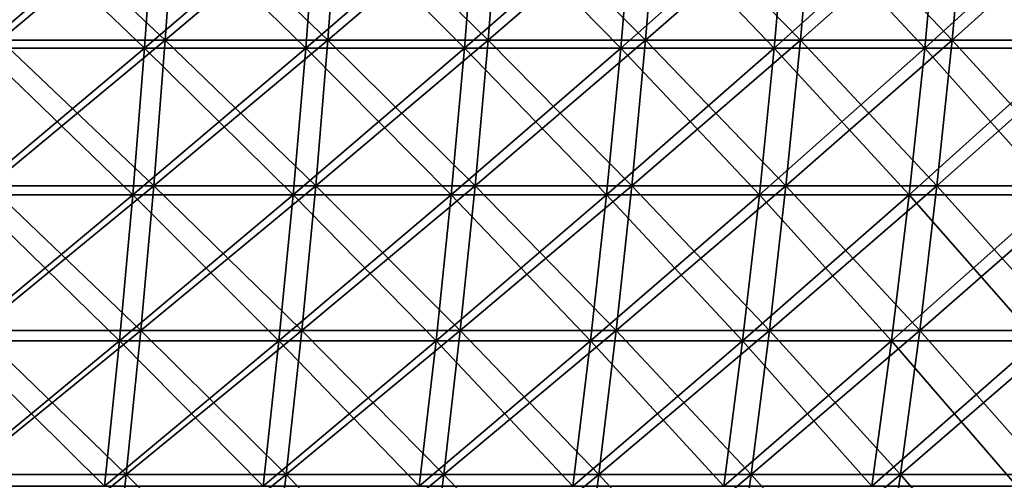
# Model space of a CAD drawing. Header units: millimetres. Extents: x -250 to 250, y 3898 to 4150.
# Tile 509 of 558: x 97 to 138, y 4088 to 4107. Entities that reach past the tile are written whole.
import ezdxf

# ---------------------------------------------------------------- set-up
doc = ezdxf.new("R2010")
doc.units = ezdxf.units.MM
doc.header["$LTSCALE"] = 5.599365
for name, color, linetype in [('2', 7, 'CONTINUOUS'), ('3', 7, 'CONTINUOUS'), ('4', 7, 'CONTINUOUS'), ('5', 7, 'CONTINUOUS')]:
    doc.layers.add(name, color=color, linetype=linetype)

msp = doc.modelspace()

# ---------------------------------------------------------------- linework, layer by layer
at = {"layer": '2', "color": 251, "linetype": 'Continuous', "true_color": 0x504f50}
for points in [[(102.902, 4106.581, -223.665), (95.966, 4106.581, -226.728), (103.323, 4112.734, -224.579), (102.902, 4106.581, -223.665)], [(103.323, 4112.734, -224.579), (95.966, 4106.581, -226.728), (96.358, 4112.734, -227.654), (103.323, 4112.734, -224.579)], [(109.741, 4106.581, -220.39), (102.902, 4106.581, -223.665), (110.19, 4112.734, -221.291), (109.741, 4106.581, -220.39)], [(110.19, 4112.734, -221.291), (102.902, 4106.581, -223.665), (103.323, 4112.734, -224.579), (110.19, 4112.734, -221.291)], [(116.476, 4106.581, -216.906), (109.741, 4106.581, -220.39), (116.952, 4112.734, -217.792), (116.476, 4106.581, -216.906)], [(116.952, 4112.734, -217.792), (109.741, 4106.581, -220.39), (110.19, 4112.734, -221.291), (116.952, 4112.734, -217.792)], [(123.1, 4106.581, -213.216), (116.476, 4106.581, -216.906), (123.603, 4112.734, -214.087), (123.1, 4106.581, -213.216)], [(123.603, 4112.734, -214.087), (116.476, 4106.581, -216.906), (116.952, 4112.734, -217.792), (123.603, 4112.734, -214.087)], [(129.608, 4106.581, -209.324), (123.1, 4106.581, -213.216), (130.138, 4112.734, -210.18), (129.608, 4106.581, -209.324)], [(130.138, 4112.734, -210.18), (123.1, 4106.581, -213.216), (123.603, 4112.734, -214.087), (130.138, 4112.734, -210.18)], [(135.993, 4106.581, -205.233), (129.608, 4106.581, -209.324), (136.548, 4112.734, -206.072), (135.993, 4106.581, -205.233)], [(136.548, 4112.734, -206.072), (129.608, 4106.581, -209.324), (130.138, 4112.734, -210.18), (136.548, 4112.734, -206.072)], [(142.248, 4106.581, -200.948), (135.993, 4106.581, -205.233), (142.83, 4112.734, -201.77), (142.248, 4106.581, -200.948)], [(142.83, 4112.734, -201.77), (135.993, 4106.581, -205.233), (136.548, 4112.734, -206.072), (142.83, 4112.734, -201.77)], [(102.418, 4100.455, -222.612), (95.514, 4100.455, -225.66), (102.902, 4106.581, -223.665), (102.418, 4100.455, -222.612)], [(102.902, 4106.581, -223.665), (95.514, 4100.455, -225.66), (95.966, 4106.581, -226.728), (102.902, 4106.581, -223.665)], [(109.224, 4100.455, -219.352), (102.418, 4100.455, -222.612), (109.741, 4106.581, -220.39), (109.224, 4100.455, -219.352)], [(109.741, 4106.581, -220.39), (102.418, 4100.455, -222.612), (102.902, 4106.581, -223.665), (109.741, 4106.581, -220.39)], [(115.927, 4100.455, -215.884), (109.224, 4100.455, -219.352), (116.476, 4106.581, -216.906), (115.927, 4100.455, -215.884)], [(116.476, 4106.581, -216.906), (109.224, 4100.455, -219.352), (109.741, 4106.581, -220.39), (116.476, 4106.581, -216.906)], [(122.521, 4100.455, -212.212), (115.927, 4100.455, -215.884), (123.1, 4106.581, -213.216), (122.521, 4100.455, -212.212)], [(123.1, 4106.581, -213.216), (115.927, 4100.455, -215.884), (116.476, 4106.581, -216.906), (123.1, 4106.581, -213.216)], [(128.998, 4100.455, -208.338), (122.521, 4100.455, -212.212), (129.608, 4106.581, -209.324), (128.998, 4100.455, -208.338)], [(129.608, 4106.581, -209.324), (122.521, 4100.455, -212.212), (123.1, 4106.581, -213.216), (129.608, 4106.581, -209.324)], [(135.352, 4100.455, -204.267), (128.998, 4100.455, -208.338), (135.993, 4106.581, -205.233), (135.352, 4100.455, -204.267)], [(135.993, 4106.581, -205.233), (128.998, 4100.455, -208.338), (129.608, 4106.581, -209.324), (135.993, 4106.581, -205.233)], [(141.578, 4100.455, -200.002), (135.352, 4100.455, -204.267), (142.248, 4106.581, -200.948), (141.578, 4100.455, -200.002)], [(142.248, 4106.581, -200.948), (135.352, 4100.455, -204.267), (135.993, 4106.581, -205.233), (142.248, 4106.581, -200.948)], [(101.869, 4094.359, -221.42), (95.002, 4094.359, -224.452), (102.418, 4100.455, -222.612), (101.869, 4094.359, -221.42)], [(102.418, 4100.455, -222.612), (95.002, 4094.359, -224.452), (95.514, 4100.455, -225.66), (102.418, 4100.455, -222.612)], [(108.64, 4094.359, -218.178), (101.869, 4094.359, -221.42), (109.224, 4100.455, -219.352), (108.64, 4094.359, -218.178)], [(109.224, 4100.455, -219.352), (101.869, 4094.359, -221.42), (102.418, 4100.455, -222.612), (109.224, 4100.455, -219.352)], [(115.307, 4094.359, -214.729), (108.64, 4094.359, -218.178), (115.927, 4100.455, -215.884), (115.307, 4094.359, -214.729)], [(115.927, 4100.455, -215.884), (108.64, 4094.359, -218.178), (109.224, 4100.455, -219.352), (115.927, 4100.455, -215.884)], [(121.865, 4094.359, -211.076), (115.307, 4094.359, -214.729), (122.521, 4100.455, -212.212), (121.865, 4094.359, -211.076)], [(122.521, 4100.455, -212.212), (115.307, 4094.359, -214.729), (115.927, 4100.455, -215.884), (122.521, 4100.455, -212.212)], [(128.307, 4094.359, -207.223), (121.865, 4094.359, -211.076), (128.998, 4100.455, -208.338), (128.307, 4094.359, -207.223)], [(128.998, 4100.455, -208.338), (121.865, 4094.359, -211.076), (122.521, 4100.455, -212.212), (128.998, 4100.455, -208.338)], [(134.628, 4094.359, -203.174), (128.307, 4094.359, -207.223), (135.352, 4100.455, -204.267), (134.628, 4094.359, -203.174)], [(135.352, 4100.455, -204.267), (128.307, 4094.359, -207.223), (128.998, 4100.455, -208.338), (135.352, 4100.455, -204.267)], [(140.821, 4094.359, -198.931), (134.628, 4094.359, -203.174), (141.578, 4100.455, -200.002), (140.821, 4094.359, -198.931)], [(141.578, 4100.455, -200.002), (134.628, 4094.359, -203.174), (135.352, 4100.455, -204.267), (141.578, 4100.455, -200.002)], [(101.258, 4088.298, -220.09), (94.432, 4088.298, -223.104), (101.869, 4094.359, -221.42), (101.258, 4088.298, -220.09)], [(101.869, 4094.359, -221.42), (94.432, 4088.298, -223.104), (95.002, 4094.359, -224.452), (101.869, 4094.359, -221.42)], [(107.987, 4088.298, -216.868), (101.258, 4088.298, -220.09), (108.64, 4094.359, -218.178), (107.987, 4088.298, -216.868)], [(108.64, 4094.359, -218.178), (101.258, 4088.298, -220.09), (101.869, 4094.359, -221.42), (108.64, 4094.359, -218.178)], [(114.615, 4088.298, -213.439), (107.987, 4088.298, -216.868), (115.307, 4094.359, -214.729), (114.615, 4088.298, -213.439)], [(115.307, 4094.359, -214.729), (107.987, 4088.298, -216.868), (108.64, 4094.359, -218.178), (115.307, 4094.359, -214.729)], [(121.133, 4088.298, -209.809), (114.615, 4088.298, -213.439), (121.865, 4094.359, -211.076), (121.133, 4088.298, -209.809)], [(121.865, 4094.359, -211.076), (114.615, 4088.298, -213.439), (115.307, 4094.359, -214.729), (121.865, 4094.359, -211.076)], [(127.537, 4088.298, -205.979), (121.133, 4088.298, -209.809), (128.307, 4094.359, -207.223), (127.537, 4088.298, -205.979)], [(128.307, 4094.359, -207.223), (121.133, 4088.298, -209.809), (121.865, 4094.359, -211.076), (128.307, 4094.359, -207.223)], [(133.819, 4088.298, -201.954), (127.537, 4088.298, -205.979), (134.628, 4094.359, -203.174), (133.819, 4088.298, -201.954)], [(134.628, 4094.359, -203.174), (127.537, 4088.298, -205.979), (128.307, 4094.359, -207.223), (134.628, 4094.359, -203.174)], [(139.975, 4088.298, -197.737), (133.819, 4088.298, -201.954), (140.821, 4094.359, -198.931), (139.975, 4088.298, -197.737)], [(140.821, 4094.359, -198.931), (133.819, 4088.298, -201.954), (134.628, 4094.359, -203.174), (140.821, 4094.359, -198.931)], [(100.583, 4082.276, -218.624), (93.803, 4082.276, -221.618), (101.258, 4088.298, -220.09), (100.583, 4082.276, -218.624)], [(101.258, 4088.298, -220.09), (93.803, 4082.276, -221.618), (94.432, 4088.298, -223.104), (101.258, 4088.298, -220.09)], [(107.268, 4082.276, -215.423), (100.583, 4082.276, -218.624), (107.987, 4088.298, -216.868), (107.268, 4082.276, -215.423)], [(107.987, 4088.298, -216.868), (100.583, 4082.276, -218.624), (101.258, 4088.298, -220.09), (107.987, 4088.298, -216.868)], [(113.851, 4082.276, -212.017), (107.268, 4082.276, -215.423), (114.615, 4088.298, -213.439), (113.851, 4082.276, -212.017)], [(114.615, 4088.298, -213.439), (107.268, 4082.276, -215.423), (107.987, 4088.298, -216.868), (114.615, 4088.298, -213.439)], [(120.326, 4082.276, -208.411), (113.851, 4082.276, -212.017), (121.133, 4088.298, -209.809), (120.326, 4082.276, -208.411)], [(121.133, 4088.298, -209.809), (113.851, 4082.276, -212.017), (114.615, 4088.298, -213.439), (121.133, 4088.298, -209.809)], [(126.687, 4082.276, -204.606), (120.326, 4082.276, -208.411), (127.537, 4088.298, -205.979), (126.687, 4082.276, -204.606)], [(127.537, 4088.298, -205.979), (120.326, 4082.276, -208.411), (121.133, 4088.298, -209.809), (127.537, 4088.298, -205.979)], [(132.928, 4082.276, -200.608), (126.687, 4082.276, -204.606), (133.819, 4088.298, -201.954), (132.928, 4082.276, -200.608)], [(133.819, 4088.298, -201.954), (126.687, 4082.276, -204.606), (127.537, 4088.298, -205.979), (133.819, 4088.298, -201.954)], [(139.042, 4082.276, -196.419), (132.928, 4082.276, -200.608), (139.975, 4088.298, -197.737), (139.042, 4082.276, -196.419)], [(139.975, 4088.298, -197.737), (132.928, 4082.276, -200.608), (133.819, 4088.298, -201.954), (139.975, 4088.298, -197.737)]]:
    msp.add_3dface(points, dxfattribs=at)
at = {"layer": '3', "color": 251, "linetype": 'Continuous', "true_color": 0x504f50}
for points in [[(95.966, 4106.581, 226.728), (102.902, 4106.581, 223.665), (96.358, 4112.734, 227.654), (95.966, 4106.581, 226.728)], [(96.358, 4112.734, 227.654), (102.902, 4106.581, 223.665), (103.323, 4112.734, 224.579), (96.358, 4112.734, 227.654)], [(102.902, 4106.581, 223.665), (109.741, 4106.581, 220.39), (103.323, 4112.734, 224.579), (102.902, 4106.581, 223.665)], [(103.323, 4112.734, 224.579), (109.741, 4106.581, 220.39), (110.19, 4112.734, 221.291), (103.323, 4112.734, 224.579)], [(109.741, 4106.581, 220.39), (116.476, 4106.581, 216.906), (110.19, 4112.734, 221.291), (109.741, 4106.581, 220.39)], [(110.19, 4112.734, 221.291), (116.476, 4106.581, 216.906), (116.952, 4112.734, 217.792), (110.19, 4112.734, 221.291)], [(116.476, 4106.581, 216.906), (123.1, 4106.581, 213.216), (116.952, 4112.734, 217.792), (116.476, 4106.581, 216.906)], [(116.952, 4112.734, 217.792), (123.1, 4106.581, 213.216), (123.603, 4112.734, 214.087), (116.952, 4112.734, 217.792)], [(123.1, 4106.581, 213.216), (129.608, 4106.581, 209.324), (123.603, 4112.734, 214.087), (123.1, 4106.581, 213.216)], [(123.603, 4112.734, 214.087), (129.608, 4106.581, 209.324), (130.138, 4112.734, 210.18), (123.603, 4112.734, 214.087)], [(129.608, 4106.581, 209.324), (135.993, 4106.581, 205.233), (130.138, 4112.734, 210.18), (129.608, 4106.581, 209.324)], [(130.138, 4112.734, 210.18), (135.993, 4106.581, 205.233), (136.548, 4112.734, 206.072), (130.138, 4112.734, 210.18)], [(135.993, 4106.581, 205.233), (142.248, 4106.581, 200.948), (136.548, 4112.734, 206.072), (135.993, 4106.581, 205.233)], [(136.548, 4112.734, 206.072), (142.248, 4106.581, 200.948), (142.83, 4112.734, 201.77), (136.548, 4112.734, 206.072)], [(95.514, 4100.455, 225.66), (102.418, 4100.455, 222.612), (95.966, 4106.581, 226.728), (95.514, 4100.455, 225.66)], [(95.966, 4106.581, 226.728), (102.418, 4100.455, 222.612), (102.902, 4106.581, 223.665), (95.966, 4106.581, 226.728)], [(102.418, 4100.455, 222.612), (109.224, 4100.455, 219.352), (102.902, 4106.581, 223.665), (102.418, 4100.455, 222.612)], [(102.902, 4106.581, 223.665), (109.224, 4100.455, 219.352), (109.741, 4106.581, 220.39), (102.902, 4106.581, 223.665)], [(109.224, 4100.455, 219.352), (115.927, 4100.455, 215.884), (109.741, 4106.581, 220.39), (109.224, 4100.455, 219.352)], [(109.741, 4106.581, 220.39), (115.927, 4100.455, 215.884), (116.476, 4106.581, 216.906), (109.741, 4106.581, 220.39)], [(115.927, 4100.455, 215.884), (122.521, 4100.455, 212.212), (116.476, 4106.581, 216.906), (115.927, 4100.455, 215.884)], [(116.476, 4106.581, 216.906), (122.521, 4100.455, 212.212), (123.1, 4106.581, 213.216), (116.476, 4106.581, 216.906)], [(122.521, 4100.455, 212.212), (128.998, 4100.455, 208.338), (123.1, 4106.581, 213.216), (122.521, 4100.455, 212.212)], [(123.1, 4106.581, 213.216), (128.998, 4100.455, 208.338), (129.608, 4106.581, 209.324), (123.1, 4106.581, 213.216)], [(128.998, 4100.455, 208.338), (135.352, 4100.455, 204.267), (129.608, 4106.581, 209.324), (128.998, 4100.455, 208.338)], [(129.608, 4106.581, 209.324), (135.352, 4100.455, 204.267), (135.993, 4106.581, 205.233), (129.608, 4106.581, 209.324)], [(135.352, 4100.455, 204.267), (141.578, 4100.455, 200.002), (135.993, 4106.581, 205.233), (135.352, 4100.455, 204.267)], [(135.993, 4106.581, 205.233), (141.578, 4100.455, 200.002), (142.248, 4106.581, 200.948), (135.993, 4106.581, 205.233)], [(95.002, 4094.359, 224.452), (101.869, 4094.359, 221.42), (95.514, 4100.455, 225.66), (95.002, 4094.359, 224.452)], [(95.514, 4100.455, 225.66), (101.869, 4094.359, 221.42), (102.418, 4100.455, 222.612), (95.514, 4100.455, 225.66)], [(101.869, 4094.359, 221.42), (108.64, 4094.359, 218.178), (102.418, 4100.455, 222.612), (101.869, 4094.359, 221.42)], [(102.418, 4100.455, 222.612), (108.64, 4094.359, 218.178), (109.224, 4100.455, 219.352), (102.418, 4100.455, 222.612)], [(108.64, 4094.359, 218.178), (115.307, 4094.359, 214.729), (109.224, 4100.455, 219.352), (108.64, 4094.359, 218.178)], [(109.224, 4100.455, 219.352), (115.307, 4094.359, 214.729), (115.927, 4100.455, 215.884), (109.224, 4100.455, 219.352)], [(115.307, 4094.359, 214.729), (121.865, 4094.359, 211.076), (115.927, 4100.455, 215.884), (115.307, 4094.359, 214.729)], [(115.927, 4100.455, 215.884), (121.865, 4094.359, 211.076), (122.521, 4100.455, 212.212), (115.927, 4100.455, 215.884)], [(121.865, 4094.359, 211.076), (128.307, 4094.359, 207.223), (122.521, 4100.455, 212.212), (121.865, 4094.359, 211.076)], [(122.521, 4100.455, 212.212), (128.307, 4094.359, 207.223), (128.998, 4100.455, 208.338), (122.521, 4100.455, 212.212)], [(128.307, 4094.359, 207.223), (134.628, 4094.359, 203.174), (128.998, 4100.455, 208.338), (128.307, 4094.359, 207.223)], [(128.998, 4100.455, 208.338), (134.628, 4094.359, 203.174), (135.352, 4100.455, 204.267), (128.998, 4100.455, 208.338)], [(134.628, 4094.359, 203.174), (140.821, 4094.359, 198.931), (135.352, 4100.455, 204.267), (134.628, 4094.359, 203.174)], [(135.352, 4100.455, 204.267), (140.821, 4094.359, 198.931), (141.578, 4100.455, 200.002), (135.352, 4100.455, 204.267)], [(94.432, 4088.298, 223.104), (101.258, 4088.298, 220.09), (95.002, 4094.359, 224.452), (94.432, 4088.298, 223.104)], [(95.002, 4094.359, 224.452), (101.258, 4088.298, 220.09), (101.869, 4094.359, 221.42), (95.002, 4094.359, 224.452)], [(101.258, 4088.298, 220.09), (107.987, 4088.298, 216.868), (101.869, 4094.359, 221.42), (101.258, 4088.298, 220.09)], [(101.869, 4094.359, 221.42), (107.987, 4088.298, 216.868), (108.64, 4094.359, 218.178), (101.869, 4094.359, 221.42)], [(107.987, 4088.298, 216.868), (114.615, 4088.298, 213.439), (108.64, 4094.359, 218.178), (107.987, 4088.298, 216.868)], [(108.64, 4094.359, 218.178), (114.615, 4088.298, 213.439), (115.307, 4094.359, 214.729), (108.64, 4094.359, 218.178)], [(114.615, 4088.298, 213.439), (121.133, 4088.298, 209.809), (115.307, 4094.359, 214.729), (114.615, 4088.298, 213.439)], [(115.307, 4094.359, 214.729), (121.133, 4088.298, 209.809), (121.865, 4094.359, 211.076), (115.307, 4094.359, 214.729)], [(121.133, 4088.298, 209.809), (127.537, 4088.298, 205.979), (121.865, 4094.359, 211.076), (121.133, 4088.298, 209.809)], [(121.865, 4094.359, 211.076), (127.537, 4088.298, 205.979), (128.307, 4094.359, 207.223), (121.865, 4094.359, 211.076)], [(127.537, 4088.298, 205.979), (133.819, 4088.298, 201.954), (128.307, 4094.359, 207.223), (127.537, 4088.298, 205.979)], [(128.307, 4094.359, 207.223), (133.819, 4088.298, 201.954), (134.628, 4094.359, 203.174), (128.307, 4094.359, 207.223)], [(133.819, 4088.298, 201.954), (139.975, 4088.298, 197.737), (134.628, 4094.359, 203.174), (133.819, 4088.298, 201.954)], [(134.628, 4094.359, 203.174), (139.975, 4088.298, 197.737), (140.821, 4094.359, 198.931), (134.628, 4094.359, 203.174)], [(93.803, 4082.276, 221.618), (100.583, 4082.276, 218.624), (94.432, 4088.298, 223.104), (93.803, 4082.276, 221.618)], [(94.432, 4088.298, 223.104), (100.583, 4082.276, 218.624), (101.258, 4088.298, 220.09), (94.432, 4088.298, 223.104)], [(100.583, 4082.276, 218.624), (107.268, 4082.276, 215.423), (101.258, 4088.298, 220.09), (100.583, 4082.276, 218.624)], [(101.258, 4088.298, 220.09), (107.268, 4082.276, 215.423), (107.987, 4088.298, 216.868), (101.258, 4088.298, 220.09)], [(107.268, 4082.276, 215.423), (113.851, 4082.276, 212.017), (107.987, 4088.298, 216.868), (107.268, 4082.276, 215.423)], [(107.987, 4088.298, 216.868), (113.851, 4082.276, 212.017), (114.615, 4088.298, 213.439), (107.987, 4088.298, 216.868)], [(113.851, 4082.276, 212.017), (120.326, 4082.276, 208.411), (114.615, 4088.298, 213.439), (113.851, 4082.276, 212.017)], [(114.615, 4088.298, 213.439), (120.326, 4082.276, 208.411), (121.133, 4088.298, 209.809), (114.615, 4088.298, 213.439)], [(120.326, 4082.276, 208.411), (126.687, 4082.276, 204.606), (121.133, 4088.298, 209.809), (120.326, 4082.276, 208.411)], [(121.133, 4088.298, 209.809), (126.687, 4082.276, 204.606), (127.537, 4088.298, 205.979), (121.133, 4088.298, 209.809)], [(126.687, 4082.276, 204.606), (132.928, 4082.276, 200.608), (127.537, 4088.298, 205.979), (126.687, 4082.276, 204.606)], [(127.537, 4088.298, 205.979), (132.928, 4082.276, 200.608), (133.819, 4088.298, 201.954), (127.537, 4088.298, 205.979)], [(132.928, 4082.276, 200.608), (139.042, 4082.276, 196.419), (133.819, 4088.298, 201.954), (132.928, 4082.276, 200.608)], [(133.819, 4088.298, 201.954), (139.042, 4082.276, 196.419), (139.975, 4088.298, 197.737), (133.819, 4088.298, 201.954)]]:
    msp.add_3dface(points, dxfattribs=at)
at = {"layer": '4', "color": 155, "linetype": 'Continuous', "true_color": 0x4a708c}
for points in [[(102.027, 4106.235, 221.764), (95.15, 4106.235, 224.8), (102.458, 4112.436, 222.7), (102.027, 4106.235, 221.764)], [(102.458, 4112.436, 222.7), (95.15, 4106.235, 224.8), (95.552, 4112.436, 225.75), (102.458, 4112.436, 222.7)], [(108.808, 4106.235, 218.516), (102.027, 4106.235, 221.764), (109.268, 4112.436, 219.439), (108.808, 4106.235, 218.516)], [(109.268, 4112.436, 219.439), (102.027, 4106.235, 221.764), (102.458, 4112.436, 222.7), (109.268, 4112.436, 219.439)], [(115.486, 4106.235, 215.062), (108.808, 4106.235, 218.516), (115.974, 4112.436, 215.97), (115.486, 4106.235, 215.062)], [(115.974, 4112.436, 215.97), (108.808, 4106.235, 218.516), (109.268, 4112.436, 219.439), (115.974, 4112.436, 215.97)], [(122.054, 4106.235, 211.404), (115.486, 4106.235, 215.062), (122.569, 4112.436, 212.296), (122.054, 4106.235, 211.404)], [(122.569, 4112.436, 212.296), (115.486, 4106.235, 215.062), (115.974, 4112.436, 215.97), (122.569, 4112.436, 212.296)], [(128.506, 4106.235, 207.545), (122.054, 4106.235, 211.404), (129.049, 4112.436, 208.421), (128.506, 4106.235, 207.545)], [(129.049, 4112.436, 208.421), (122.054, 4106.235, 211.404), (122.569, 4112.436, 212.296), (129.049, 4112.436, 208.421)], [(134.837, 4106.235, 203.489), (128.506, 4106.235, 207.545), (135.406, 4112.436, 204.348), (134.837, 4106.235, 203.489)], [(135.406, 4112.436, 204.348), (128.506, 4106.235, 207.545), (129.049, 4112.436, 208.421), (135.406, 4112.436, 204.348)], [(141.039, 4106.235, 199.24), (134.837, 4106.235, 203.489), (141.635, 4112.436, 200.081), (141.039, 4106.235, 199.24)], [(141.635, 4112.436, 200.081), (134.837, 4106.235, 203.489), (135.406, 4112.436, 204.348), (141.635, 4112.436, 200.081)], [(101.531, 4100.063, 220.685), (94.687, 4100.063, 223.707), (102.027, 4106.235, 221.764), (101.531, 4100.063, 220.685)], [(102.027, 4106.235, 221.764), (94.687, 4100.063, 223.707), (95.15, 4106.235, 224.8), (102.027, 4106.235, 221.764)], [(108.279, 4100.063, 217.453), (101.531, 4100.063, 220.685), (108.808, 4106.235, 218.516), (108.279, 4100.063, 217.453)], [(108.808, 4106.235, 218.516), (101.531, 4100.063, 220.685), (102.027, 4106.235, 221.764), (108.808, 4106.235, 218.516)], [(114.924, 4100.063, 214.016), (108.279, 4100.063, 217.453), (115.486, 4106.235, 215.062), (114.924, 4100.063, 214.016)], [(115.486, 4106.235, 215.062), (108.279, 4100.063, 217.453), (108.808, 4106.235, 218.516), (115.486, 4106.235, 215.062)], [(121.46, 4100.063, 210.375), (114.924, 4100.063, 214.016), (122.054, 4106.235, 211.404), (121.46, 4100.063, 210.375)], [(122.054, 4106.235, 211.404), (114.924, 4100.063, 214.016), (115.486, 4106.235, 215.062), (122.054, 4106.235, 211.404)], [(127.881, 4100.063, 206.535), (121.46, 4100.063, 210.375), (128.506, 4106.235, 207.545), (127.881, 4100.063, 206.535)], [(128.506, 4106.235, 207.545), (121.46, 4100.063, 210.375), (122.054, 4106.235, 211.404), (128.506, 4106.235, 207.545)], [(134.181, 4100.063, 202.499), (127.881, 4100.063, 206.535), (134.837, 4106.235, 203.489), (134.181, 4100.063, 202.499)], [(134.837, 4106.235, 203.489), (127.881, 4100.063, 206.535), (128.506, 4106.235, 207.545), (134.837, 4106.235, 203.489)], [(140.353, 4100.063, 198.271), (134.181, 4100.063, 202.499), (141.039, 4106.235, 199.24), (140.353, 4100.063, 198.271)], [(141.039, 4106.235, 199.24), (134.181, 4100.063, 202.499), (134.837, 4106.235, 203.489), (141.039, 4106.235, 199.24)], [(100.969, 4093.922, 219.464), (94.163, 4093.922, 222.469), (101.531, 4100.063, 220.685), (100.969, 4093.922, 219.464)], [(101.531, 4100.063, 220.685), (94.163, 4093.922, 222.469), (94.687, 4100.063, 223.707), (101.531, 4100.063, 220.685)], [(107.68, 4093.922, 216.251), (100.969, 4093.922, 219.464), (108.279, 4100.063, 217.453), (107.68, 4093.922, 216.251)], [(108.279, 4100.063, 217.453), (100.969, 4093.922, 219.464), (101.531, 4100.063, 220.685), (108.279, 4100.063, 217.453)], [(114.288, 4093.922, 212.832), (107.68, 4093.922, 216.251), (114.924, 4100.063, 214.016), (114.288, 4093.922, 212.832)], [(114.924, 4100.063, 214.016), (107.68, 4093.922, 216.251), (108.279, 4100.063, 217.453), (114.924, 4100.063, 214.016)], [(120.788, 4093.922, 209.212), (114.288, 4093.922, 212.832), (121.46, 4100.063, 210.375), (120.788, 4093.922, 209.212)], [(121.46, 4100.063, 210.375), (114.288, 4093.922, 212.832), (114.924, 4100.063, 214.016), (121.46, 4100.063, 210.375)], [(127.174, 4093.922, 205.393), (120.788, 4093.922, 209.212), (127.881, 4100.063, 206.535), (127.174, 4093.922, 205.393)], [(127.881, 4100.063, 206.535), (120.788, 4093.922, 209.212), (121.46, 4100.063, 210.375), (127.881, 4100.063, 206.535)], [(133.439, 4093.922, 201.379), (127.174, 4093.922, 205.393), (134.181, 4100.063, 202.499), (133.439, 4093.922, 201.379)], [(134.181, 4100.063, 202.499), (127.174, 4093.922, 205.393), (127.881, 4100.063, 206.535), (134.181, 4100.063, 202.499)], [(139.577, 4093.922, 197.174), (133.439, 4093.922, 201.379), (140.353, 4100.063, 198.271), (139.577, 4093.922, 197.174)], [(140.353, 4100.063, 198.271), (133.439, 4093.922, 201.379), (134.181, 4100.063, 202.499), (140.353, 4100.063, 198.271)], [(100.343, 4087.818, 218.102), (93.579, 4087.818, 221.089), (100.969, 4093.922, 219.464), (100.343, 4087.818, 218.102)], [(100.969, 4093.922, 219.464), (93.579, 4087.818, 221.089), (94.163, 4093.922, 222.469), (100.969, 4093.922, 219.464)], [(107.012, 4087.818, 214.909), (100.343, 4087.818, 218.102), (107.68, 4093.922, 216.251), (107.012, 4087.818, 214.909)], [(107.68, 4093.922, 216.251), (100.343, 4087.818, 218.102), (100.969, 4093.922, 219.464), (107.68, 4093.922, 216.251)], [(113.579, 4087.818, 211.512), (107.012, 4087.818, 214.909), (114.288, 4093.922, 212.832), (113.579, 4087.818, 211.512)], [(114.288, 4093.922, 212.832), (107.012, 4087.818, 214.909), (107.68, 4093.922, 216.251), (114.288, 4093.922, 212.832)], [(120.039, 4087.818, 207.914), (113.579, 4087.818, 211.512), (120.788, 4093.922, 209.212), (120.039, 4087.818, 207.914)], [(120.788, 4093.922, 209.212), (113.579, 4087.818, 211.512), (114.288, 4093.922, 212.832), (120.788, 4093.922, 209.212)], [(126.385, 4087.818, 204.118), (120.039, 4087.818, 207.914), (127.174, 4093.922, 205.393), (126.385, 4087.818, 204.118)], [(127.174, 4093.922, 205.393), (120.039, 4087.818, 207.914), (120.788, 4093.922, 209.212), (127.174, 4093.922, 205.393)], [(132.611, 4087.818, 200.13), (126.385, 4087.818, 204.118), (133.439, 4093.922, 201.379), (132.611, 4087.818, 200.13)], [(133.439, 4093.922, 201.379), (126.385, 4087.818, 204.118), (127.174, 4093.922, 205.393), (133.439, 4093.922, 201.379)], [(138.711, 4087.818, 195.951), (132.611, 4087.818, 200.13), (139.577, 4093.922, 197.174), (138.711, 4087.818, 195.951)], [(139.577, 4093.922, 197.174), (132.611, 4087.818, 200.13), (133.439, 4093.922, 201.379), (139.577, 4093.922, 197.174)]]:
    msp.add_3dface(points, dxfattribs=at)
at = {"layer": '5', "color": 155, "linetype": 'Continuous', "true_color": 0x4a708c}
for points in [[(95.15, 4106.235, -224.8), (102.027, 4106.235, -221.764), (95.552, 4112.436, -225.75), (95.15, 4106.235, -224.8)], [(95.552, 4112.436, -225.75), (102.027, 4106.235, -221.764), (102.458, 4112.436, -222.7), (95.552, 4112.436, -225.75)], [(102.027, 4106.235, -221.764), (108.808, 4106.235, -218.516), (102.458, 4112.436, -222.7), (102.027, 4106.235, -221.764)], [(102.458, 4112.436, -222.7), (108.808, 4106.235, -218.516), (109.268, 4112.436, -219.439), (102.458, 4112.436, -222.7)], [(108.808, 4106.235, -218.516), (115.486, 4106.235, -215.062), (109.268, 4112.436, -219.439), (108.808, 4106.235, -218.516)], [(109.268, 4112.436, -219.439), (115.486, 4106.235, -215.062), (115.974, 4112.436, -215.97), (109.268, 4112.436, -219.439)], [(115.486, 4106.235, -215.062), (122.054, 4106.235, -211.404), (115.974, 4112.436, -215.97), (115.486, 4106.235, -215.062)], [(115.974, 4112.436, -215.97), (122.054, 4106.235, -211.404), (122.569, 4112.436, -212.296), (115.974, 4112.436, -215.97)], [(122.054, 4106.235, -211.404), (128.506, 4106.235, -207.545), (122.569, 4112.436, -212.296), (122.054, 4106.235, -211.404)], [(122.569, 4112.436, -212.296), (128.506, 4106.235, -207.545), (129.049, 4112.436, -208.421), (122.569, 4112.436, -212.296)], [(128.506, 4106.235, -207.545), (134.837, 4106.235, -203.489), (129.049, 4112.436, -208.421), (128.506, 4106.235, -207.545)], [(129.049, 4112.436, -208.421), (134.837, 4106.235, -203.489), (135.406, 4112.436, -204.348), (129.049, 4112.436, -208.421)], [(134.837, 4106.235, -203.489), (141.039, 4106.235, -199.24), (135.406, 4112.436, -204.348), (134.837, 4106.235, -203.489)], [(135.406, 4112.436, -204.348), (141.039, 4106.235, -199.24), (141.635, 4112.436, -200.081), (135.406, 4112.436, -204.348)], [(94.687, 4100.063, -223.707), (101.531, 4100.063, -220.685), (95.15, 4106.235, -224.8), (94.687, 4100.063, -223.707)], [(95.15, 4106.235, -224.8), (101.531, 4100.063, -220.685), (102.027, 4106.235, -221.764), (95.15, 4106.235, -224.8)], [(101.531, 4100.063, -220.685), (108.279, 4100.063, -217.453), (102.027, 4106.235, -221.764), (101.531, 4100.063, -220.685)], [(102.027, 4106.235, -221.764), (108.279, 4100.063, -217.453), (108.808, 4106.235, -218.516), (102.027, 4106.235, -221.764)], [(108.279, 4100.063, -217.453), (114.924, 4100.063, -214.016), (108.808, 4106.235, -218.516), (108.279, 4100.063, -217.453)], [(108.808, 4106.235, -218.516), (114.924, 4100.063, -214.016), (115.486, 4106.235, -215.062), (108.808, 4106.235, -218.516)], [(114.924, 4100.063, -214.016), (121.46, 4100.063, -210.375), (115.486, 4106.235, -215.062), (114.924, 4100.063, -214.016)], [(115.486, 4106.235, -215.062), (121.46, 4100.063, -210.375), (122.054, 4106.235, -211.404), (115.486, 4106.235, -215.062)], [(121.46, 4100.063, -210.375), (127.881, 4100.063, -206.535), (122.054, 4106.235, -211.404), (121.46, 4100.063, -210.375)], [(122.054, 4106.235, -211.404), (127.881, 4100.063, -206.535), (128.506, 4106.235, -207.545), (122.054, 4106.235, -211.404)], [(127.881, 4100.063, -206.535), (134.181, 4100.063, -202.499), (128.506, 4106.235, -207.545), (127.881, 4100.063, -206.535)], [(128.506, 4106.235, -207.545), (134.181, 4100.063, -202.499), (134.837, 4106.235, -203.489), (128.506, 4106.235, -207.545)], [(134.181, 4100.063, -202.499), (140.353, 4100.063, -198.271), (134.837, 4106.235, -203.489), (134.181, 4100.063, -202.499)], [(134.837, 4106.235, -203.489), (140.353, 4100.063, -198.271), (141.039, 4106.235, -199.24), (134.837, 4106.235, -203.489)], [(94.163, 4093.922, -222.469), (100.969, 4093.922, -219.464), (94.687, 4100.063, -223.707), (94.163, 4093.922, -222.469)], [(94.687, 4100.063, -223.707), (100.969, 4093.922, -219.464), (101.531, 4100.063, -220.685), (94.687, 4100.063, -223.707)], [(100.969, 4093.922, -219.464), (107.68, 4093.922, -216.251), (101.531, 4100.063, -220.685), (100.969, 4093.922, -219.464)], [(101.531, 4100.063, -220.685), (107.68, 4093.922, -216.251), (108.279, 4100.063, -217.453), (101.531, 4100.063, -220.685)], [(107.68, 4093.922, -216.251), (114.288, 4093.922, -212.832), (108.279, 4100.063, -217.453), (107.68, 4093.922, -216.251)], [(108.279, 4100.063, -217.453), (114.288, 4093.922, -212.832), (114.924, 4100.063, -214.016), (108.279, 4100.063, -217.453)], [(114.288, 4093.922, -212.832), (120.788, 4093.922, -209.212), (114.924, 4100.063, -214.016), (114.288, 4093.922, -212.832)], [(114.924, 4100.063, -214.016), (120.788, 4093.922, -209.212), (121.46, 4100.063, -210.375), (114.924, 4100.063, -214.016)], [(120.788, 4093.922, -209.212), (127.174, 4093.922, -205.393), (121.46, 4100.063, -210.375), (120.788, 4093.922, -209.212)], [(121.46, 4100.063, -210.375), (127.174, 4093.922, -205.393), (127.881, 4100.063, -206.535), (121.46, 4100.063, -210.375)], [(127.174, 4093.922, -205.393), (133.439, 4093.922, -201.379), (127.881, 4100.063, -206.535), (127.174, 4093.922, -205.393)], [(127.881, 4100.063, -206.535), (133.439, 4093.922, -201.379), (134.181, 4100.063, -202.499), (127.881, 4100.063, -206.535)], [(133.439, 4093.922, -201.379), (139.577, 4093.922, -197.174), (134.181, 4100.063, -202.499), (133.439, 4093.922, -201.379)], [(134.181, 4100.063, -202.499), (139.577, 4093.922, -197.174), (140.353, 4100.063, -198.271), (134.181, 4100.063, -202.499)], [(93.579, 4087.818, -221.089), (100.343, 4087.818, -218.102), (94.163, 4093.922, -222.469), (93.579, 4087.818, -221.089)], [(94.163, 4093.922, -222.469), (100.343, 4087.818, -218.102), (100.969, 4093.922, -219.464), (94.163, 4093.922, -222.469)], [(100.343, 4087.818, -218.102), (107.012, 4087.818, -214.909), (100.969, 4093.922, -219.464), (100.343, 4087.818, -218.102)], [(100.969, 4093.922, -219.464), (107.012, 4087.818, -214.909), (107.68, 4093.922, -216.251), (100.969, 4093.922, -219.464)], [(107.012, 4087.818, -214.909), (113.579, 4087.818, -211.512), (107.68, 4093.922, -216.251), (107.012, 4087.818, -214.909)], [(107.68, 4093.922, -216.251), (113.579, 4087.818, -211.512), (114.288, 4093.922, -212.832), (107.68, 4093.922, -216.251)], [(113.579, 4087.818, -211.512), (120.039, 4087.818, -207.914), (114.288, 4093.922, -212.832), (113.579, 4087.818, -211.512)], [(114.288, 4093.922, -212.832), (120.039, 4087.818, -207.914), (120.788, 4093.922, -209.212), (114.288, 4093.922, -212.832)], [(120.039, 4087.818, -207.914), (126.385, 4087.818, -204.118), (120.788, 4093.922, -209.212), (120.039, 4087.818, -207.914)], [(120.788, 4093.922, -209.212), (126.385, 4087.818, -204.118), (127.174, 4093.922, -205.393), (120.788, 4093.922, -209.212)], [(126.385, 4087.818, -204.118), (132.611, 4087.818, -200.13), (127.174, 4093.922, -205.393), (126.385, 4087.818, -204.118)], [(127.174, 4093.922, -205.393), (132.611, 4087.818, -200.13), (133.439, 4093.922, -201.379), (127.174, 4093.922, -205.393)], [(132.611, 4087.818, -200.13), (138.711, 4087.818, -195.951), (133.439, 4093.922, -201.379), (132.611, 4087.818, -200.13)], [(133.439, 4093.922, -201.379), (138.711, 4087.818, -195.951), (139.577, 4093.922, -197.174), (133.439, 4093.922, -201.379)]]:
    msp.add_3dface(points, dxfattribs=at)

doc.saveas('drawing.dxf')
